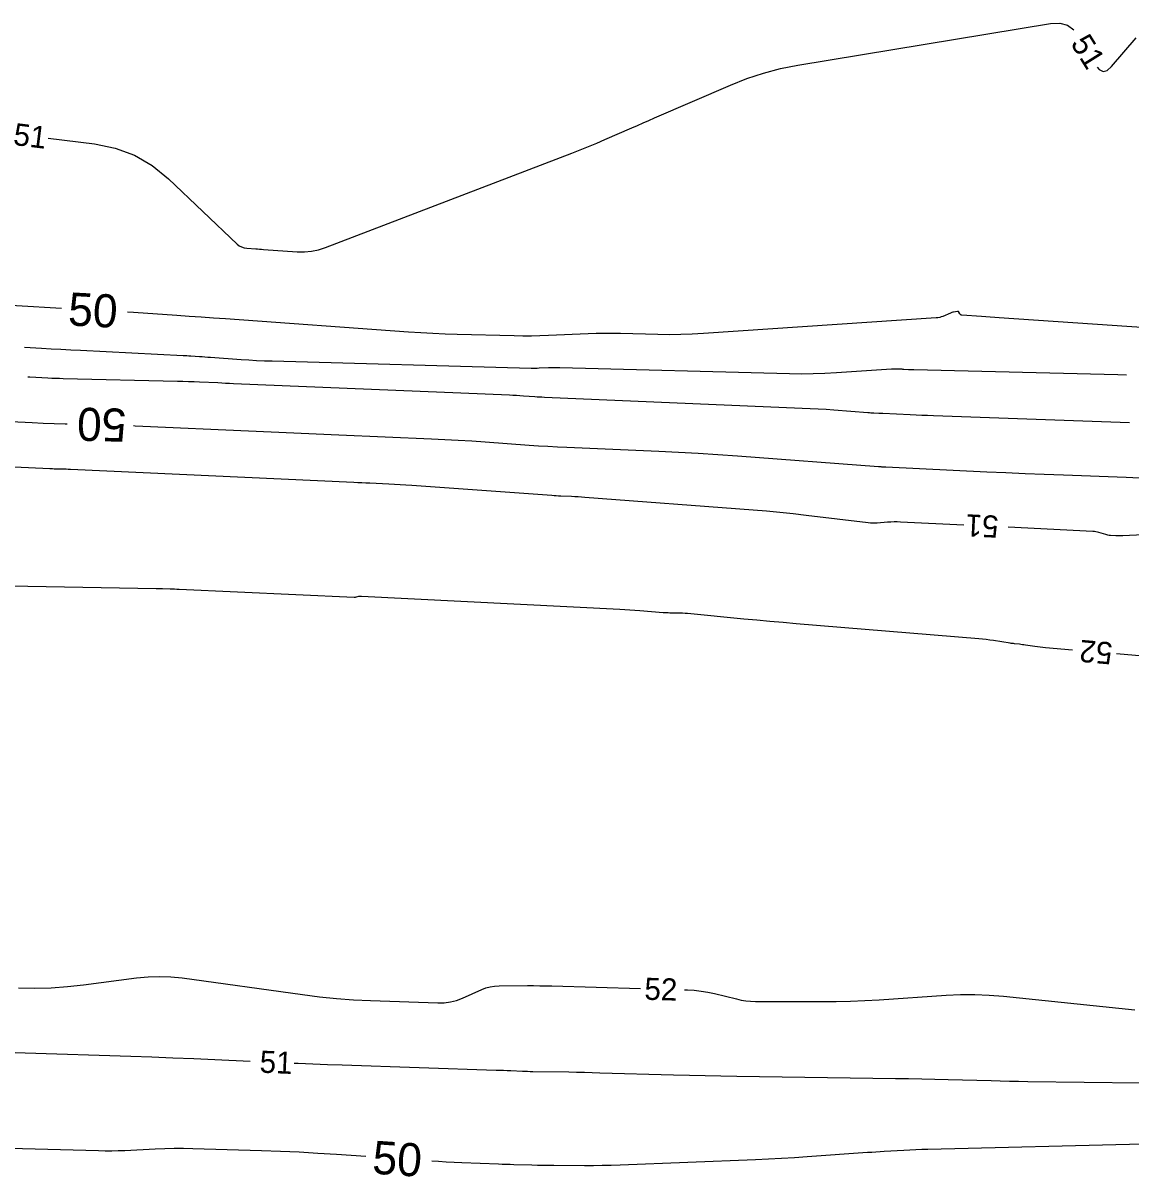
# Model space of a CAD drawing. Extents: x 2384780 to 2405861, y 547869 to 573706.
# Drawn here: x 2394622.3 to 2394722.7, y 552567.8 to 552672.4 of the extents above; entities that cross this region are included whole.
import ezdxf

# ---------------------------------------------------------------- set-up
doc = ezdxf.new("R2010")
doc.units = 0
doc.layers.add('Old_Level_60', color=7, linetype='Continuous')
doc.layers.add('Old_Level_61', color=7, linetype='Continuous')

msp = doc.modelspace()

# ---------------------------------------------------------------- linework, layer by layer
at = {"layer": 'Old_Level_60'}
for points in [[(2394624.53375, 552661.9905), (2394628.741, 552661.46875), (2394630.61, 552661.091), (2394632.349, 552660.438), (2394633.958, 552659.50975), (2394635.437, 552658.306), (2394641.67325, 552652.38975), (2394641.86275, 552652.23725), (2394642.06925, 552652.12325), (2394642.29275, 552652.04775), (2394642.53325, 552652.01075), (2394643.3465, 552651.95275), (2394643.52075, 552651.94025), (2394643.695, 552651.92775), (2394643.86925, 552651.9155), (2394644.0435, 552651.903), (2394647.11575, 552651.684), (2394647.76875, 552651.6725), (2394648.41125, 552651.73175), (2394649.04325, 552651.862), (2394649.66475, 552652.063), (2394672.022, 552660.6415), (2394672.77625, 552660.93575), (2394673.52725, 552661.23775), (2394674.27475, 552661.54775), (2394675.01925, 552661.86575), (2394677.44575, 552662.918), (2394677.96575, 552663.1435), (2394678.48575, 552663.369), (2394679.00575, 552663.59425), (2394679.52575, 552663.81975), (2394686.39775, 552666.7995), (2394687.88425, 552667.39075), (2394689.3985, 552667.888), (2394690.94025, 552668.29125), (2394692.51, 552668.6), (2394715.439, 552672.39125), (2394716.2635, 552672.42175), (2394716.97925, 552672.22275), (2394717.5545, 552671.8165)], [(2394719.67175, 552668.434), (2394719.85525, 552668.19825), (2394720.20175, 552668.0375), (2394720.5725, 552668.13), (2394720.9675, 552668.476), (2394723.215, 552671.0865)], [(2394722.316, 552640.509), (2394721.53175, 552640.53225), (2394703.03725, 552640.972), (2394702.9135, 552640.9755), (2394702.78975, 552640.9805), (2394702.666, 552640.987), (2394702.5425, 552640.99475), (2394702.13875, 552641.02225), (2394702.05225, 552641.02775), (2394701.96575, 552641.032), (2394701.87925, 552641.0355), (2394701.7925, 552641.038), (2394701.37, 552641.04775), (2394701.2795, 552641.049), (2394701.189, 552641.048), (2394701.0985, 552641.045), (2394701.00825, 552641.04), (2394696.028, 552640.70525), (2394694.96075, 552640.646), (2394693.89275, 552640.612), (2394692.82425, 552640.60275), (2394691.75525, 552640.61875), (2394670.92675, 552641.17175), (2394670.67, 552641.17625), (2394670.41325, 552641.176), (2394670.15675, 552641.17125), (2394669.90025, 552641.16175), (2394669.0625, 552641.1235), (2394668.88275, 552641.11675), (2394668.70325, 552641.1135), (2394668.5235, 552641.1135), (2394668.344, 552641.11675), (2394644.8435, 552641.75775), (2394644.13925, 552641.78075), (2394643.43525, 552641.81175), (2394642.7315, 552641.85025), (2394642.02825, 552641.8965), (2394639.24025, 552642.09525), (2394638.99375, 552642.11275), (2394638.7475, 552642.13025), (2394638.50125, 552642.14775), (2394638.255, 552642.1655), (2394637.45025, 552642.22275), (2394637.27775, 552642.2345), (2394637.10525, 552642.2455), (2394636.93275, 552642.2555), (2394636.76025, 552642.26425), (2394627.45225, 552642.7225), (2394626.5705, 552642.767), (2394625.68875, 552642.8135), (2394624.807, 552642.862), (2394623.9255, 552642.91275), (2394622.3905, 552643.003)], [(2394622.6745, 552640.34275), (2394622.87425, 552640.334), (2394624.5035, 552640.258), (2394624.85275, 552640.24275), (2394625.20175, 552640.2295), (2394625.55125, 552640.2185), (2394625.9005, 552640.20925), (2394636.2415, 552639.968), (2394636.74675, 552639.95475), (2394637.25175, 552639.9385), (2394637.75675, 552639.9195), (2394638.26175, 552639.8975), (2394639.91075, 552639.82125), (2394640.26425, 552639.80525), (2394640.61775, 552639.7895), (2394640.971, 552639.774), (2394641.3245, 552639.759), (2394666.36, 552638.7095), (2394666.6755, 552638.695), (2394666.991, 552638.67825), (2394667.30625, 552638.659), (2394667.6215, 552638.63725), (2394668.65075, 552638.56225), (2394668.8715, 552638.547), (2394669.092, 552638.5335), (2394669.313, 552638.52175), (2394669.53375, 552638.5115), (2394692.91125, 552637.5225), (2394693.63175, 552637.489), (2394694.35175, 552637.4495), (2394695.0715, 552637.404), (2394695.791, 552637.35225), (2394698.87775, 552637.11725), (2394699.0125, 552637.1075), (2394699.14725, 552637.099), (2394699.282, 552637.0915), (2394699.417, 552637.08525), (2394699.85775, 552637.06625), (2394699.95225, 552637.062), (2394700.04675, 552637.05775), (2394700.141, 552637.0535), (2394700.2355, 552637.049), (2394702.70375, 552636.93025), (2394703.23275, 552636.9055), (2394703.76175, 552636.8825), (2394704.29075, 552636.86125), (2394704.82, 552636.84125), (2394722.583, 552636.20125)], [(2394707.5835, 552626.90475), (2394701.83175, 552627.18675), (2394701.539, 552627.19625), (2394701.24625, 552627.19625), (2394700.954, 552627.18675), (2394700.66175, 552627.16775), (2394699.70725, 552627.09), (2394699.50275, 552627.0785), (2394699.2985, 552627.07725), (2394699.0945, 552627.0865), (2394698.89075, 552627.10575), (2394693.28225, 552627.7835), (2394692.07975, 552627.922), (2394690.876, 552628.04725), (2394689.671, 552628.15925), (2394688.4645, 552628.25775), (2394673.18725, 552629.42025), (2394672.8905, 552629.4415), (2394672.5935, 552629.4605), (2394672.29625, 552629.47675), (2394671.999, 552629.4905), (2394671.0275, 552629.53175), (2394670.81925, 552629.54125), (2394670.61125, 552629.5525), (2394670.40325, 552629.56525), (2394670.1955, 552629.5795), (2394657.5, 552630.50375), (2394656.97775, 552630.53975), (2394656.45525, 552630.57175), (2394655.9325, 552630.59975), (2394655.4095, 552630.6235), (2394653.70075, 552630.69525), (2394653.3345, 552630.71075), (2394652.96825, 552630.72675), (2394652.60225, 552630.743), (2394652.236, 552630.75975), (2394626.54075, 552631.9485), (2394626.355, 552631.9565), (2394626.16925, 552631.9635), (2394625.9835, 552631.9695), (2394625.7975, 552631.9745), (2394625.19025, 552631.9885), (2394625.06025, 552631.992), (2394624.93, 552631.99625), (2394624.8, 552632.001), (2394624.67, 552632.00675), (2394607.79575, 552632.79275)], [(2394723.84225, 552626.03075), (2394721.98425, 552625.9425), (2394721.8295, 552625.93675), (2394721.6745, 552625.935), (2394721.51975, 552625.93675), (2394721.365, 552625.942), (2394720.85925, 552625.96575), (2394720.75125, 552625.974), (2394720.64475, 552625.9895), (2394720.5395, 552626.0115), (2394720.43525, 552626.0405), (2394719.814, 552626.235), (2394719.68025, 552626.27225), (2394719.54475, 552626.30075), (2394719.40775, 552626.32075), (2394719.26925, 552626.332), (2394711.57875, 552626.709)], [(2394717.42075, 552615.573), (2394714.98175, 552615.78525), (2394714.7385, 552615.80825), (2394714.4955, 552615.835), (2394714.253, 552615.865), (2394714.011, 552615.89875), (2394713.15475, 552616.0245), (2394713.0185, 552616.044), (2394712.882, 552616.0625), (2394712.74525, 552616.08), (2394712.60825, 552616.0965), (2394712.16125, 552616.1485), (2394712.0655, 552616.16), (2394711.96975, 552616.1725), (2394711.87425, 552616.186), (2394711.77875, 552616.20025), (2394710.2535, 552616.436), (2394709.92625, 552616.48375), (2394709.59825, 552616.5255), (2394709.26975, 552616.5615), (2394708.9405, 552616.59175), (2394692.36175, 552617.9645), (2394691.17325, 552618.06475), (2394689.985, 552618.169), (2394688.79725, 552618.27725), (2394687.6095, 552618.3895), (2394682.5045, 552618.88025), (2394682.2865, 552618.899), (2394682.068, 552618.913), (2394681.8495, 552618.92275), (2394681.63075, 552618.92775), (2394680.91575, 552618.9365), (2394680.76275, 552618.93975), (2394680.60975, 552618.94575), (2394680.45675, 552618.95425), (2394680.304, 552618.96525), (2394678.1825, 552619.13925), (2394677.72775, 552619.17475), (2394677.27275, 552619.20675), (2394676.8175, 552619.235), (2394676.362, 552619.25975), (2394652.95, 552620.4445), (2394652.88225, 552620.44575), (2394652.815, 552620.44175), (2394652.748, 552620.43325), (2394652.68175, 552620.41975), (2394652.46525, 552620.368), (2394652.41875, 552620.3585), (2394652.372, 552620.3525), (2394652.325, 552620.34975), (2394652.2775, 552620.35025), (2394636.41, 552621.0715), (2394636.2015, 552621.0805), (2394635.99325, 552621.0885), (2394635.78475, 552621.09525), (2394635.57625, 552621.101), (2394634.89525, 552621.11825), (2394634.74925, 552621.122), (2394634.60325, 552621.12525), (2394634.45725, 552621.12825), (2394634.31125, 552621.131), (2394617.657, 552621.42975)], [(2394739.82325, 552613.622), (2394721.4055, 552615.226)], [(2394621.8255, 552584.939), (2394623.3085, 552584.918), (2394624.78875, 552584.9585), (2394626.266, 552585.0605), (2394627.74025, 552585.224), (2394632.5515, 552585.85925), (2394633.58225, 552585.9605), (2394634.61275, 552585.992), (2394635.64325, 552585.95375), (2394636.6735, 552585.846), (2394647.58025, 552584.335), (2394649.123, 552584.1415), (2394650.6695, 552583.98775), (2394652.21925, 552583.87375), (2394653.7725, 552583.79975), (2394659.85725, 552583.5875), (2394660.437, 552583.59925), (2394661.00425, 552583.67575), (2394661.55875, 552583.81675), (2394662.101, 552584.02225), (2394663.8515, 552584.79925), (2394664.231, 552584.94525), (2394664.61925, 552585.05025), (2394665.0165, 552585.114), (2394665.4225, 552585.13675), (2394667.99875, 552585.15025), (2394668.55075, 552585.15075), (2394669.10275, 552585.1465), (2394669.65475, 552585.1375), (2394670.2065, 552585.12375), (2394678.24175, 552584.8885)], [(2394682.24, 552584.77125), (2394682.50625, 552584.7635), (2394683.128, 552584.72875), (2394683.74525, 552584.6615), (2394684.35825, 552584.5615), (2394684.96675, 552584.42875), (2394686.947, 552583.94175), (2394687.373, 552583.85), (2394687.80225, 552583.78425), (2394688.2345, 552583.74375), (2394688.66975, 552583.72925), (2394694.708, 552583.70325), (2394696.0015, 552583.7095), (2394697.29425, 552583.7385), (2394698.5865, 552583.791), (2394699.87775, 552583.86625), (2394705.96325, 552584.2765), (2394707.267, 552584.33675), (2394708.5695, 552584.342), (2394709.87125, 552584.29225), (2394711.172, 552584.18725), (2394723.0945, 552582.97225)], [(2394620.62025, 552579.13425), (2394622.45075, 552579.0705), (2394632.0285, 552578.75125), (2394633.9315, 552578.68525), (2394635.8345, 552578.6135), (2394637.737, 552578.5365), (2394639.6395, 552578.45425), (2394642.85225, 552578.31025)], [(2394646.8485, 552578.13275), (2394647.18525, 552578.11825), (2394648.517, 552578.06425), (2394649.849, 552578.01375), (2394651.181, 552577.96725), (2394665.16925, 552577.4985), (2394665.497, 552577.48725), (2394665.825, 552577.47475), (2394666.15275, 552577.46175), (2394666.4805, 552577.4475), (2394667.551, 552577.40025), (2394667.7805, 552577.39075), (2394668.01, 552577.38325), (2394668.2395, 552577.37725), (2394668.469, 552577.37275), (2394671.74925, 552577.323), (2394672.452, 552577.311), (2394673.155, 552577.29675), (2394673.85775, 552577.28), (2394674.56025, 552577.26075), (2394681.24425, 552577.067), (2394682.67675, 552577.02825), (2394684.109, 552576.99475), (2394685.54175, 552576.96675), (2394686.97425, 552576.944), (2394701.375, 552576.74275), (2394702.5675, 552576.72425), (2394703.75975, 552576.70175), (2394704.952, 552576.6755), (2394706.14425, 552576.64525), (2394710.0385, 552576.5405), (2394710.873, 552576.5195), (2394711.70775, 552576.50125), (2394712.54225, 552576.48625), (2394713.377, 552576.474), (2394733.804, 552576.2115)]]:
    msp.add_lwpolyline(points, dxfattribs=at)
at = {"layer": 'Old_Level_61'}
for points in [[(2394625.7295, 552646.55), (2394605.2975, 552647.751)], [(2394731.2795, 552644.312), (2394710.78225, 552645.71125), (2394710.378, 552645.73875), (2394709.974, 552645.7665), (2394709.56975, 552645.794), (2394709.1655, 552645.8215), (2394707.3955, 552645.9425), (2394707.34125, 552645.95225), (2394707.294, 552645.9735), (2394707.25425, 552646.0065), (2394707.22175, 552646.05125), (2394707.12725, 552646.21575), (2394707.1045, 552646.24575), (2394707.07675, 552646.2655), (2394707.044, 552646.2745), (2394707.0065, 552646.273), (2394706.6475, 552646.21375), (2394706.57125, 552646.19875), (2394706.4965, 552646.17925), (2394706.423, 552646.155), (2394706.35075, 552646.12625), (2394705.67525, 552645.8335), (2394705.52875, 552645.77725), (2394705.37925, 552645.734), (2394705.22675, 552645.70375), (2394705.07075, 552645.68675), (2394683.96975, 552644.26875), (2394682.932, 552644.21125), (2394681.89375, 552644.178), (2394680.855, 552644.16925), (2394679.8155, 552644.18475), (2394676.41975, 552644.27475), (2394675.692, 552644.2875), (2394674.9645, 552644.287), (2394674.23725, 552644.2735), (2394673.51, 552644.24675), (2394669.8965, 552644.08125), (2394669.122, 552644.05275), (2394668.3475, 552644.0385), (2394667.573, 552644.03825), (2394666.79825, 552644.0525), (2394661.6305, 552644.1935), (2394660.52325, 552644.22975), (2394659.417, 552644.278), (2394658.311, 552644.33875), (2394657.20575, 552644.41125), (2394640.62, 552645.59375), (2394639.51625, 552645.67225), (2394638.4125, 552645.751), (2394637.30875, 552645.82975), (2394636.205, 552645.9085), (2394632.26325, 552646.1895), (2394631.72075, 552646.2265)], [(2394614.648, 552636.59525), (2394623.074, 552636.203), (2394624.07, 552636.1595), (2394625.06625, 552636.12175), (2394626.06275, 552636.08975), (2394626.2545, 552636.08475)], [(2394632.25225, 552635.92675), (2394632.40775, 552635.92075), (2394633.105, 552635.8905), (2394642.6865, 552635.44725), (2394644.73975, 552635.35325), (2394646.79325, 552635.26175), (2394648.8465, 552635.17225), (2394650.90025, 552635.085), (2394659.28075, 552634.73375), (2394660.50175, 552634.678), (2394661.7225, 552634.61275), (2394662.9425, 552634.538), (2394664.16175, 552634.454), (2394668.1445, 552634.164), (2394668.99825, 552634.105), (2394669.85225, 552634.05275), (2394670.7065, 552634.00675), (2394671.56125, 552633.9675), (2394679.8995, 552633.61475), (2394681.686, 552633.5315), (2394683.47125, 552633.4335), (2394685.25575, 552633.32025), (2394687.0395, 552633.19225), (2394699.83925, 552632.218), (2394699.90375, 552632.2135), (2394699.96825, 552632.20925), (2394700.03275, 552632.20575), (2394700.09725, 552632.20275), (2394700.308, 552632.19375), (2394700.35325, 552632.19175), (2394700.39825, 552632.18975), (2394700.4435, 552632.1875), (2394700.48875, 552632.1855), (2394709.65275, 552631.74475), (2394711.3915, 552631.66375), (2394713.1305, 552631.588), (2394714.8695, 552631.5175), (2394716.60875, 552631.45225), (2394722.291, 552631.2475), (2394723.5085, 552631.20175)], [(2394653.3295, 552569.6565), (2394650.6845, 552569.8395), (2394648.98525, 552569.9485), (2394647.28525, 552570.041), (2394645.58425, 552570.11675), (2394643.88275, 552570.1755), (2394637.63475, 552570.361), (2394636.78725, 552570.37775), (2394635.93975, 552570.3775), (2394635.0925, 552570.3605), (2394634.2455, 552570.3265), (2394631.4785, 552570.18775), (2394630.8855, 552570.16375), (2394630.2925, 552570.15125), (2394629.69925, 552570.1505), (2394629.10575, 552570.16125), (2394616.43925, 552570.51425)], [(2394723.7915, 552570.79125), (2394704.29225, 552570.31075), (2394703.7505, 552570.295), (2394703.209, 552570.274), (2394702.66775, 552570.2485), (2394702.1265, 552570.21775), (2394700.35925, 552570.10975), (2394699.98075, 552570.086), (2394699.602, 552570.06175), (2394699.2235, 552570.0365), (2394698.845, 552570.0105), (2394693.37175, 552569.6295), (2394692.19875, 552569.55225), (2394691.02525, 552569.48375), (2394689.85125, 552569.42375), (2394688.67675, 552569.3725), (2394676.4, 552568.88325), (2394675.59275, 552568.8555), (2394674.78525, 552568.8365), (2394673.9775, 552568.8265), (2394673.16975, 552568.8255), (2394670.40025, 552568.837), (2394669.89975, 552568.8405), (2394669.39975, 552568.84675), (2394668.8995, 552568.856), (2394668.39925, 552568.868), (2394666.7655, 552568.912), (2394666.4155, 552568.922), (2394666.0655, 552568.93325), (2394665.7155, 552568.94575), (2394665.3655, 552568.95925), (2394662.0545, 552569.09325), (2394661.34525, 552569.12475), (2394660.63625, 552569.161), (2394659.9275, 552569.2025), (2394659.31525, 552569.2425)]]:
    msp.add_lwpolyline(points, dxfattribs=at)

# ---------------------------------------------------------------- texts
at = {"layer": 'Old_Level_60'}
for s, rotation, p in [('51', 302.0409833, (2394717.2005, 552670.5815)), ('51', 352.9284167, (2394621.30075, 552661.384)), ('51', 177.1936028, (2394710.7625, 552627.75)), ('52', 175.0228111, (2394721.1235, 552616.25425)), ('52', 358.3220583, (2394678.5825, 552583.878)), ('51', 357.4562972, (2394643.67325, 552577.272))]:
    msp.add_text(s, height=2, rotation=rotation, dxfattribs=at).set_placement(p)
at = {"layer": 'Old_Level_61'}
for rotation, p in [(356.9102472, (2394626.286, 552645.01975)), (178.4903111, (2394631.65425, 552637.4495)), (356.0448333, (2394653.8625, 552568.11575))]:
    msp.add_text('50', height=3, rotation=rotation, dxfattribs=at).set_placement(p)

doc.saveas('drawing.dxf')
